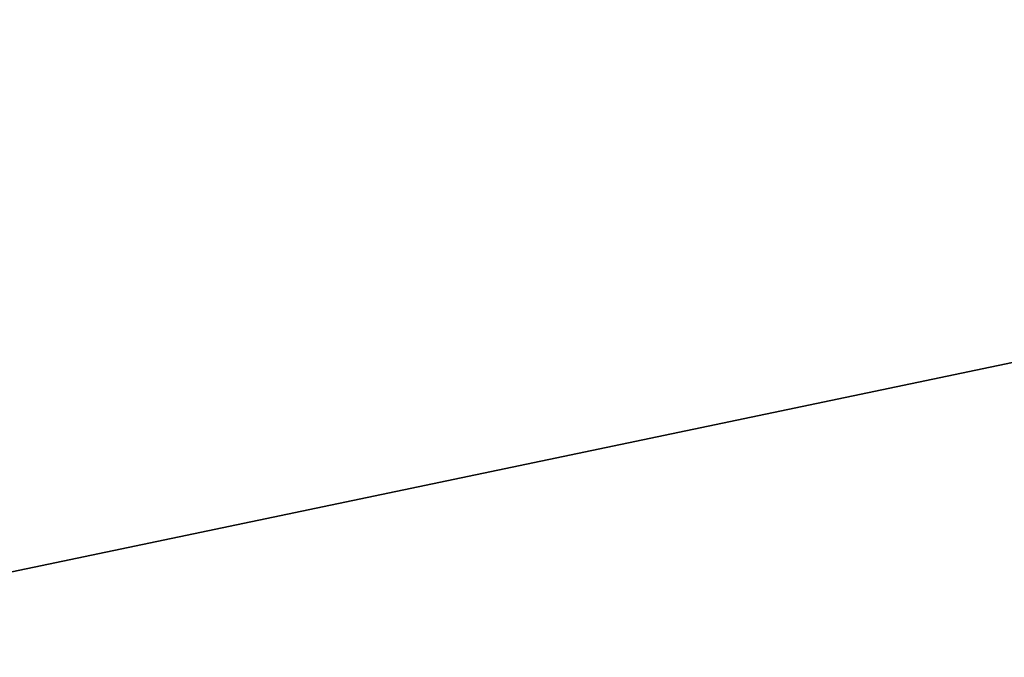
# Model space of a CAD drawing. Extents: x 226 to 378, y -30 to 313.
# Tile 797 of 1056: x 271.36243 to 271.37218, y 292.4355 to 292.44182. Entities that reach past the tile are written whole.
import ezdxf

# ---------------------------------------------------------------- set-up
doc = ezdxf.new("R2010")
doc.units = 0
doc.header["$LTSCALE"] = 25.4
doc.layers.get('0').update_dxf_attribs({"color": 13, "linetype": 'CONTINUOUS'})
doc.layers.add('_NCL1_33', color=41, linetype='CONTINUOUS')

# ---------------------------------------------------------------- blocks, each defined once
blk = doc.blocks.new('EWON_2005CD_4005CD_COSY141')
at = {"layer": '_NCL1_33', "color": 0}
for p, q in [((106.68, 20.32, 222.25), (104.2541222, 19.812, 222.462217)), ((106.68, 20.32, 222.25), (104.2541222, 19.812, 222.462217)), ((104.2541222, 19.812, 249.9777576), (106.68, 20.32, 250.19)), ((104.2541222, 19.812, 249.9777576), (106.68, 20.32, 250.19))]:
    blk.add_line(p, q, dxfattribs=at)
at = {"layer": '_NCL1_33', "color": 41}
mesh = blk.add_polyface(dxfattribs=at)
corners = [(106.68, 20.32, 222.25), (104.2541222, 19.812, 222.462217), (106.68, 19.812, 222.25)]
mesh.append_faces([[corners[k] for k in face] for face in [(0, 1, 2)]], dxfattribs={"color": 41})
mesh = blk.add_polyface(dxfattribs=at)
corners = [(106.68, 20.32, 222.25), (104.2541222, 20.32, 222.462217), (104.2541222, 19.812, 222.462217)]
mesh.append_faces([[corners[k] for k in face] for face in [(0, 1, 2)]], dxfattribs={"color": 41})
mesh = blk.add_polyface(dxfattribs=at)
corners = [(106.68, 19.812, 250.19), (104.2541222, 19.812, 249.9777576), (106.68, 20.32, 250.19)]
mesh.append_faces([[corners[k] for k in face] for face in [(0, 1, 2)]], dxfattribs={"color": 41})
mesh = blk.add_polyface(dxfattribs=at)
corners = [(106.68, 20.32, 250.19), (104.2541222, 19.812, 249.9777576), (104.2541222, 20.32, 249.9777576)]
mesh.append_faces([[corners[k] for k in face] for face in [(0, 1, 2)]], dxfattribs={"color": 41})

msp = doc.modelspace()

# ---------------------------------------------------------------- block references
at = {"color": 0, "rotation": 179.9999999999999}
msp.add_blockref('EWON_2005CD_4005CD_COSY141', (378.0373546, 312.7553027), dxfattribs=at)

doc.saveas('drawing.dxf')
